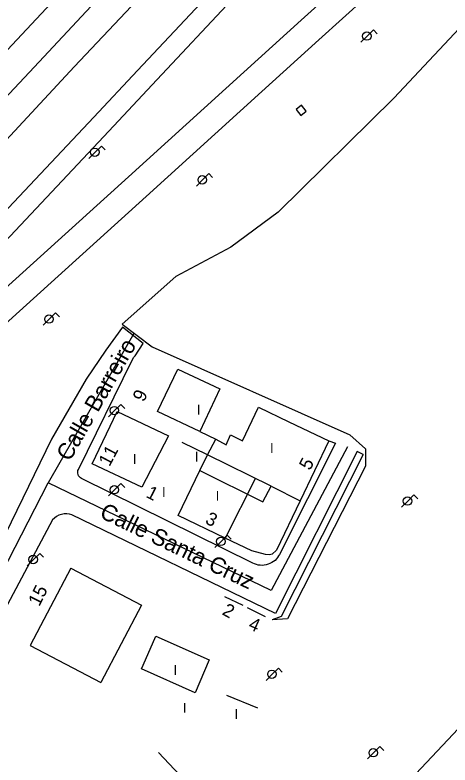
# Model space of a CAD drawing. Extents: x 282771 to 285132, y 4823109 to 4825496.
# Drawn here: x 283130.2 to 283195.9, y 4823190.8 to 4823304.2 of the extents above; entities that cross this region are included whole.
import ezdxf

# ---------------------------------------------------------------- set-up
doc = ezdxf.new("R2010")
doc.units = 0
for name, color, linetype in [('ACERA-BORDILLO', 7, 'Continuous'), ('ACERA-INTERIOR', 7, 'Continuous'), ('AUTOVIA', 7, 'Continuous'), ('BORDILLO', 7, 'Continuous'), ('CALLE-EJE', 7, 'Continuous'), ('CALLE-TEXTO', 7, 'Continuous'), ('EDIFICIO', 7, 'Continuous'), ('FAROLA', 7, 'Continuous'), ('MEDIANERA', 7, 'Continuous'), ('NUM-PORTAL', 7, 'Continuous'), ('PUENTE', 7, 'Continuous'), ('SENAL-VIARIA', 7, 'Continuous'), ('TXT-ALTURA-EDIFICIO', 7, 'Continuous'), ('VALLA', 7, 'Continuous')]:
    doc.layers.add(name, color=color, linetype=linetype)

msp = doc.modelspace()

# ---------------------------------------------------------------- linework, layer by layer
at = {"layer": 'ACERA-BORDILLO'}
for points in [[(283177.6, 4823239.82), (283178.61, 4823239.44), (283170.14, 4823222.63), (283170.01, 4823222.4), (283169.85, 4823222.17), (283169.67, 4823221.95), (283169.46, 4823221.74), (283169.23, 4823221.56), (283168.97, 4823221.39), (283168.7, 4823221.25), (283168.41, 4823221.14), (283168.12, 4823221.05), (283167.81, 4823221), (283167.51, 4823220.98), (283167.21, 4823220.99), (283166.92, 4823221.03), (283166.64, 4823221.1), (283166.38, 4823221.19), (283166.13, 4823221.29), (283140.21, 4823234.13), (283140.06, 4823234.23), (283139.92, 4823234.36), (283139.8, 4823234.52), (283139.71, 4823234.71), (283139.67, 4823234.91), (283139.66, 4823235.11), (283139.7, 4823235.3), (283139.76, 4823235.47), (283147.9, 4823252.02), (283148.16, 4823252.44), (283148.32, 4823252.65), (283149.53, 4823254.54)], [(283182.76, 4823237.76), (283181.87, 4823238.21), (283169.51, 4823213.68), (283138.77, 4823228.61), (283138.4, 4823228.71), (283138.01, 4823228.76), (283137.61, 4823228.75), (283137.21, 4823228.68), (283136.82, 4823228.55), (283136.46, 4823228.36), (283136.14, 4823228.13), (283135.87, 4823227.87), (283106.06, 4823171.82)]]:
    msp.add_lwpolyline(points, dxfattribs=at)
at = {"layer": 'ACERA-INTERIOR'}
msp.add_lwpolyline([(283182.76, 4823237.76), (283170.4, 4823213.23), (283169.04, 4823212.74)], dxfattribs=at)
at = {"layer": 'AUTOVIA'}
msp.add_lwpolyline([(282978.36, 4823109), (282982.29, 4823113.22), (283015.33, 4823148.06), (283030.62, 4823163.13), (283112.15, 4823252.38), (283144.35, 4823286.61), (283150.93, 4823293.65), (283163.66, 4823307.27), (283188.46, 4823333.08), (283260.48, 4823410.93), (283293.57, 4823446.2)], dxfattribs=at)
at = {"layer": 'BORDILLO'}
msp.add_lwpolyline([(283149.53, 4823254.54), (283146.4, 4823256.98), (283143.93, 4823253.5), (283140.95, 4823249.15), (283135.69, 4823240.07), (283126.08, 4823220.37)], dxfattribs=at)
at = {"layer": 'CALLE-EJE'}
for points in [[(282957.42, 4823109), (283132.37, 4823295.56), (283199.66, 4823367.65), (283251.8, 4823422.83), (283294.29, 4823468.81)], [(283148.15, 4823256.04), (283135.22, 4823233.44)], [(283180.43, 4823238.92), (283168.88, 4823217.17), (283135.22, 4823233.44)], [(283083.1, 4823131.86), (283135.22, 4823233.44)]]:
    msp.add_lwpolyline(points, dxfattribs=at)
at = {"layer": 'EDIFICIO'}
for p, q in [((283138.63, 4823220.57), (283132.48, 4823208.87)), ((283138.63, 4823220.57), (283149.29, 4823214.97)), ((283149.29, 4823214.97), (283143.14, 4823203.27)), ((283132.48, 4823208.87), (283143.14, 4823203.27))]:
    msp.add_line(p, q, dxfattribs=at)
for points in [[(283154.79, 4823250.65), (283161.13, 4823247.67), (283158.09, 4823241.21), (283151.7, 4823244.23), (283154.79, 4823250.65)], [(283145.62, 4823244.26), (283153.37, 4823240.58), (283149.34, 4823232.79), (283141.86, 4823236.34), (283145.62, 4823244.26)], [(283161.92, 4823225.1), (283154.82, 4823228.51), (283158.11, 4823235.3), (283167.61, 4823230.61), (283168.9, 4823232.96), (283159.28, 4823237.69), (283160.52, 4823240.07), (283162.06, 4823239.21), (283162.75, 4823240.73), (283164.53, 4823239.81), (283166.98, 4823244.88), (283171.57, 4823242.66), (283177.6, 4823239.82), (283173.25, 4823230.72), (283169.69, 4823223.28), (283169.01, 4823222.69), (283168.65, 4823222.58), (283168.01, 4823222.63), (283165.97, 4823223.17), (283161.92, 4823225.1)], [(283149.55, 4823205.91), (283151.48, 4823210.28), (283159.53, 4823206.71), (283157.39, 4823201.72), (283149.29, 4823205.34), (283149.55, 4823205.91)], [(283196.28, 4823157.71), (283183.86, 4823168.51), (283181.63, 4823166.08), (283174.7, 4823172.42), (283209.13, 4823209.09), (283227.73, 4823192.08), (283196.28, 4823157.71)]]:
    msp.add_lwpolyline(points, dxfattribs=at)
at = {"layer": 'FAROLA'}
for p, q in [((283184.31, 4823301.93), (283183.37, 4823301)), ((283184.9, 4823301.34), (283184.31, 4823301.93)), ((283183.37, 4823301), (283182.44, 4823300.06)), ((283143.23, 4823284.37), (283142.29, 4823283.44)), ((283143.82, 4823283.78), (283143.23, 4823284.37)), ((283142.29, 4823283.44), (283141.36, 4823282.5)), ((283159.45, 4823280.2), (283158.51, 4823279.27)), ((283160.04, 4823279.61), (283159.45, 4823280.2)), ((283158.51, 4823279.27), (283157.58, 4823278.33)), ((283136.3, 4823259.15), (283135.36, 4823258.22)), ((283136.89, 4823258.56), (283136.3, 4823259.15)), ((283135.36, 4823258.22), (283134.43, 4823257.28)), ((283146.17, 4823245.31), (283145.23, 4823244.38)), ((283146.76, 4823244.72), (283146.17, 4823245.31)), ((283145.23, 4823244.38), (283144.3, 4823243.44)), ((283146.17, 4823233.35), (283145.23, 4823232.42)), ((283146.76, 4823232.76), (283146.17, 4823233.35)), ((283145.23, 4823232.42), (283144.3, 4823231.48)), ((283190.45, 4823231.64), (283189.51, 4823230.71)), ((283191.04, 4823231.05), (283190.45, 4823231.64)), ((283189.51, 4823230.71), (283188.58, 4823229.77)), ((283161.31, 4823224.6), (283160.38, 4823223.66)), ((283162.25, 4823225.53), (283161.31, 4823224.6)), ((283162.84, 4823224.94), (283162.25, 4823225.53)), ((283133.92, 4823222.8), (283132.98, 4823221.87)), ((283134.51, 4823222.21), (283133.92, 4823222.8)), ((283132.98, 4823221.87), (283132.05, 4823220.93)), ((283169.97, 4823205.45), (283169.03, 4823204.52)), ((283170.56, 4823204.86), (283169.97, 4823205.45)), ((283169.03, 4823204.52), (283168.1, 4823203.58)), ((283185.28, 4823193.58), (283184.34, 4823192.65)), ((283185.87, 4823192.99), (283185.28, 4823193.58)), ((283184.34, 4823192.65), (283183.41, 4823191.71))]:
    msp.add_line(p, q, dxfattribs=at)
for centre, radius in [((283183.33, 4823301), 0.637), ((283142.25, 4823283.44), 0.637), ((283158.47, 4823279.27), 0.637), ((283135.32, 4823258.22), 0.637), ((283145.19, 4823244.38), 0.638), ((283145.19, 4823232.42), 0.638), ((283189.47, 4823230.71), 0.638), ((283161.27, 4823224.6), 0.638), ((283132.94, 4823221.87), 0.638), ((283168.99, 4823204.52), 0.638), ((283184.3, 4823192.65), 0.638)]:
    msp.add_circle(centre, radius, dxfattribs=at)
at = {"layer": 'MEDIANERA'}
for points in [[(283158.09, 4823241.21), (283160.52, 4823240.07)], [(283158.11, 4823235.3), (283159.28, 4823237.69), (283155.46, 4823239.55)], [(283166.52, 4823234.17), (283161.92, 4823225.1)], [(283168.9, 4823232.95), (283173.25, 4823230.72)], [(283162.12, 4823201.34), (283166.8, 4823199.42)]]:
    msp.add_lwpolyline(points, dxfattribs=at)
at = {"layer": 'PUENTE'}
msp.add_lwpolyline([(283174.17, 4823289.67), (283173.46, 4823290.55), (283172.64, 4823289.88), (283173.35, 4823289), (283174.17, 4823289.67)], dxfattribs=at)
at = {"layer": 'SENAL-VIARIA'}
for points in [[(283280.88, 4823461.43), (283262.36, 4823441.37), (283248.46, 4823426.56), (283234.16, 4823411.6), (283221.64, 4823397.98), (283207.7, 4823383.11), (283194.34, 4823368.58), (283185.73, 4823359.47), (283174.68, 4823347.62), (283161.72, 4823333.96), (283148.1, 4823319.32), (283126.01, 4823295.73), (283110.25, 4823278.89), (283051.51, 4823216.17), (283012.64, 4823174.83), (282976, 4823135.59), (282951.13, 4823109)], [(283286.86, 4823454.29), (283272.47, 4823438.89), (283235.53, 4823399.38), (283215.12, 4823377.44), (283193.59, 4823354.41), (283172.93, 4823332.39), (283156.42, 4823314.75), (283139.11, 4823296.36), (283122.38, 4823278.33), (283091.31, 4823245.13), (283066.05, 4823218.28), (283047.86, 4823198.64), (283025.74, 4823175.04), (282975.19, 4823121.14), (282963.82, 4823109)], [(283057.2, 4823198.3), (283063.05, 4823204.98), (283075.48, 4823217.94), (283109.89, 4823254.51), (283142.09, 4823288.73), (283148.67, 4823295.77), (283161.41, 4823309.4), (283186.23, 4823335.24), (283192.35, 4823341.5), (283197.13, 4823345.85), (283204.61, 4823352.68), (283210.93, 4823358.38), (283217.22, 4823363.51), (283223.78, 4823368.93), (283232.99, 4823376.74), (283240.23, 4823382.68), (283255.84, 4823395.22), (283263.06, 4823401.26), (283277.81, 4823415.17), (283288.3, 4823425.97), (283300.17, 4823438.63)], [(283184.09, 4823313.1), (283173.4, 4823303.4), (283164.77, 4823295.56), (283147.33, 4823279.71), (283112.18, 4823247.93)], [(283186.78, 4823310.14), (283176.09, 4823300.44), (283167.46, 4823292.6), (283150.01, 4823276.75), (283114.87, 4823244.97)]]:
    msp.add_lwpolyline(points, dxfattribs=at)
at = {"layer": 'VALLA'}
for points in [[(283206.43, 4823311.96), (283187.38, 4823291.59), (283169.96, 4823274.39), (283162.77, 4823269.11), (283154.48, 4823264.64), (283146.38, 4823257.47), (283150.91, 4823254.01), (283180.76, 4823240.74), (283183.11, 4823238.59), (283183.11, 4823235.97), (283171.35, 4823212.91), (283169.04, 4823212.74)], [(283161.84, 4823216.3), (283164.59, 4823214.94)], [(283165.23, 4823214.62), (283167.97, 4823213.27)], [(283151.85, 4823192.69), (283156.7, 4823187.53)]]:
    msp.add_lwpolyline(points, dxfattribs=at)

# ---------------------------------------------------------------- texts
at = {"layer": 'CALLE-TEXTO'}
for s, rotation, p in [('Calle Barreiro', 60.2258, (283138.45, 4823236.57)), ('Calle Santa Cruz', 334.2042, (283142.81, 4823228.29))]:
    msp.add_text(s, height=2.5, rotation=rotation, dxfattribs=at).set_placement(p)
at = {"layer": 'NUM-PORTAL'}
for s, rotation, p in [('9', 64.27, (283149.65, 4823245.58)), ('11', 62.01, (283144.46, 4823235.82)), ('5', 62.26, (283174.74, 4823235.23)), ('1', 333.2519, (283149.84, 4823231.35)), ('3', 333.26, (283158.78, 4823227.4)), ('15', 63.29, (283133.85, 4823214.68)), ('2', 331.47, (283161.34, 4823213.62)), ('4', 335.9405, (283165.3, 4823211.43))]:
    msp.add_text(s, height=2, rotation=rotation, dxfattribs=at).set_placement(p)
at = {"layer": 'TXT-ALTURA-EDIFICIO'}
for p in [(283157.64, 4823243.76), (283168.7, 4823237.96), (283157.33, 4823236.66), (283147.99, 4823236.31), (283152.39, 4823231.33), (283160.49, 4823230.74), (283154.14, 4823204.43), (283155.53, 4823198.7), (283163.34, 4823197.78)]:
    msp.add_text('I', height=1.5, rotation=0, dxfattribs=at).set_placement(p)

doc.saveas('drawing.dxf')
